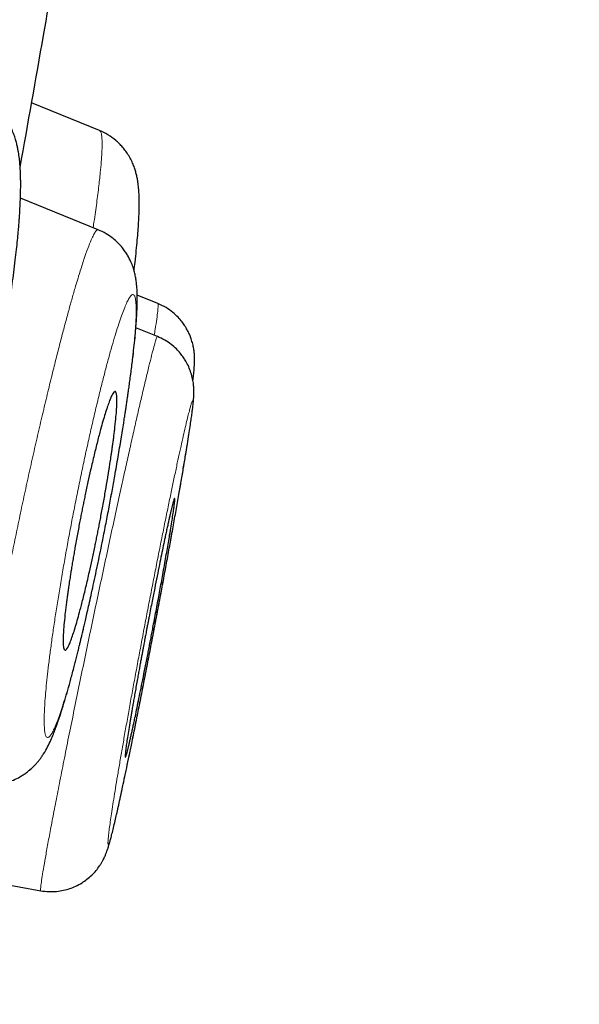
# Model space of a CAD drawing. Header units: millimetres. Extents: x 8 to 473, y 11 to 654.
# Tile 645 of 656: x 467.66 to 471.49, y 605.35 to 612.11. Entities that reach past the tile are written whole.
import ezdxf

# ---------------------------------------------------------------- set-up
doc = ezdxf.new("R2010")
doc.units = ezdxf.units.MM

msp = doc.modelspace()

# ---------------------------------------------------------------- linework, layer by layer
at = {"color": 7, "linetype": 'Continuous', "lineweight": 30}
for p, q in [((468.2052, 611.3452), (467.7387, 611.5353)), ((468.2048, 611.3437), (468.2047, 611.3439)), ((468.1957, 610.6649), (467.662, 610.8823)), ((468.6045, 610.159), (468.4629, 610.2167)), ((468.6036, 610.1568), (468.6035, 610.1567)), ((468.601, 609.9328), (468.4538, 609.9927)), ((466.6581, 606.3349), (467.8011, 606.13))]:
    msp.add_line(p, q, dxfattribs=at)
for points, knots in [([(470.1608, 650.2847), (470.1654, 650.2685), (470.1751, 650.2342), (470.1654, 650.1301), (470.1214, 649.9157), (470.0193, 649.5055), (469.8502, 648.8522), (469.6064, 647.9407), (469.2849, 646.7779), (468.8814, 645.329), (468.4353, 643.7426), (467.9675, 642.0862), (467.5037, 640.4457), (466.9694, 638.5517), (466.3595, 636.3746), (465.6859, 633.9339), (464.9217, 631.1515), (464.0772, 628.0633), (463.1636, 624.7138), (462.2419, 621.3307), (461.3169, 617.9384), (460.0873, 613.4266), (458.5443, 607.7908), (456.6918, 601.0441), (454.8383, 594.3309), (452.9864, 587.6382), (451.1612, 581.0945), (449.3675, 574.6805), (447.6064, 568.3986), (446.0876, 562.982), (444.8124, 558.4382), (443.7808, 554.7617), (442.754, 551.1009), (442.091, 548.7319), (441.7579, 547.5418)], [0, 0, 0, 0, 0.026643, 0.056461, 0.086551, 0.11684, 0.14723, 0.177651, 0.208116, 0.238721, 0.269551, 0.290293, 0.311234, 0.332423, 0.353891, 0.375326, 0.396544, 0.421695, 0.446548, 0.471138, 0.49552, 0.519728, 0.567844, 0.615722, 0.66337, 0.710804, 0.758299, 0.802852, 0.847609, 0.892545, 0.919139, 0.945881, 0.972812, 1, 1, 1, 1]), ([(471.4836, 648.3303), (471.4879, 648.3155), (471.497, 648.2838), (471.4877, 648.1781), (471.4456, 647.9599), (471.3474, 647.5483), (471.1956, 646.941), (470.9982, 646.1797), (470.7686, 645.319), (470.4898, 644.2895), (470.1584, 643.0731), (469.787, 641.7247), (469.3798, 640.2544), (468.9431, 638.6817), (468.4864, 637.039), (468.0241, 635.3663), (467.5731, 633.7197), (467.092, 631.9576), (466.5304, 629.9002), (465.8857, 627.5387), (465.1596, 624.8816), (464.4179, 622.1717), (463.6656, 619.4295), (462.906, 616.6678), (461.888, 612.9715), (460.6042, 608.3349), (459.0557, 602.7627), (457.5018, 597.1937), (455.9437, 591.6319), (454.3834, 586.0743), (452.8986, 580.8141), (451.495, 575.8491), (450.1724, 571.1824), (448.8505, 566.5241), (447.6958, 562.4581), (446.7083, 558.9853), (445.8879, 556.0994), (445.0749, 553.2398), (444.2714, 550.4099), (443.7526, 548.575), (443.4929, 547.6567)], [0, 0, 0, 0, 0.0263947, 0.0567135, 0.0870843, 0.1174919, 0.1479186, 0.1722719, 0.1966285, 0.2209895, 0.2453683, 0.2697732, 0.2901329, 0.310517, 0.330927, 0.3462517, 0.3615813, 0.3769064, 0.39222, 0.4126117, 0.4329787, 0.453321, 0.473641, 0.4939369, 0.5142124, 0.554725, 0.5952005, 0.6356391, 0.6760307, 0.7163943, 0.7567769, 0.7907369, 0.8247232, 0.8587319, 0.8927619, 0.9141655, 0.9355885, 0.9570317, 0.9784983, 1, 1, 1, 1]), ([(460.6444, 608.3027), (461.1173, 610.0138), (461.8997, 612.8448), (462.9824, 616.7754), (463.8979, 620.0971), (464.8013, 623.3755), (465.6855, 626.583), (466.4915, 629.5046), (467.2094, 632.104), (467.8358, 634.3654), (468.4043, 636.404), (468.9075, 638.1972), (469.3495, 639.7726), (469.7997, 641.3816), (470.2317, 642.9392), (470.6217, 644.358), (470.9311, 645.4997), (471.19, 646.4851), (471.3738, 647.2217), (471.4627, 647.6035), (471.4684, 647.6886), (471.471, 647.7274)], [0, 0, 0, 0, 0.07218, 0.119423, 0.16681, 0.214126, 0.261298, 0.30868, 0.348246, 0.387639, 0.427185, 0.466788, 0.506244, 0.54568, 0.604911, 0.663838, 0.722099, 0.780103, 0.857413, 0.935071, 1, 1, 1, 1]), ([(467.6602, 611.0923), (467.7139, 611.3941), (467.8608, 612.2191), (468.0909, 613.5684), (468.3495, 615.1392), (468.5473, 616.3795), (468.6557, 617.0966), (468.685, 617.2899)], [0, 0, 0, 0, 0.1464005, 0.4001892, 0.6536155, 0.9066572, 1, 1, 1, 1]), ([(466.5357, 607.7896), (466.5488, 607.7877), (466.5733, 607.7839), (466.608, 607.7826), (466.6374, 607.7836), (466.6609, 607.7858), (466.679, 607.7884), (466.6971, 607.7917), (466.719, 607.7967), (466.7477, 607.8051), (466.7801, 607.8174), (466.8158, 607.8345), (466.8507, 607.8552), (466.8844, 607.8797), (466.9091, 607.9009), (466.9276, 607.9188), (466.9401, 607.9317), (466.9502, 607.9428), (466.9591, 607.9531), (466.9681, 607.9639), (466.9807, 607.9799), (466.9958, 608.0005), (467.0108, 608.0228), (467.0235, 608.0431), (467.035, 608.0624), (467.0462, 608.0822), (467.0584, 608.1052), (467.0713, 608.1305), (467.0837, 608.1562), (467.0956, 608.182), (467.1076, 608.2091), (467.1204, 608.2394), (467.1337, 608.2721), (467.147, 608.3062), (467.1595, 608.3396), (467.1706, 608.3702), (467.1798, 608.3962), (467.1875, 608.4183), (467.1948, 608.4397), (467.2033, 608.4651), (467.2141, 608.498), (467.227, 608.5383), (467.2446, 608.595), (467.2656, 608.6656), (467.2891, 608.748), (467.3101, 608.8245), (467.3293, 608.8967), (467.3476, 608.968), (467.3671, 609.0458), (467.3877, 609.1312), (467.4095, 609.2244), (467.4322, 609.3253), (467.4557, 609.4339), (467.4779, 609.5416), (467.4984, 609.6455), (467.5167, 609.7419), (467.5337, 609.8355), (467.5493, 609.9252), (467.5647, 610.0174), (467.5795, 610.111), (467.5936, 610.2049), (467.6059, 610.2919), (467.6169, 610.3749), (467.6266, 610.4535), (467.635, 610.5268), (467.6417, 610.5916), (467.6468, 610.6458), (467.6507, 610.6907), (467.653, 610.7211), (467.6546, 610.7422), (467.6556, 610.7576), (467.6569, 610.777), (467.6588, 610.8082), (467.6608, 610.848), (467.6625, 610.8926), (467.6635, 610.9329), (467.6638, 610.9687), (467.6637, 611.0004), (467.6631, 611.028), (467.6624, 611.0491), (467.6617, 611.065), (467.6612, 611.0765), (467.6605, 611.0873), (467.6597, 611.0993), (467.6586, 611.1144), (467.6569, 611.1334), (467.6546, 611.1548), (467.6518, 611.1762), (467.6483, 611.1984), (467.6441, 611.2216), (467.6383, 611.2486), (467.6308, 611.2773), (467.6207, 611.3092), (467.6089, 611.3399), (467.5978, 611.3641), (467.5875, 611.384), (467.5762, 611.4038), (467.5618, 611.4264), (467.5434, 611.4514), (467.5207, 611.478), (467.4929, 611.5055), (467.4591, 611.5332), (467.4173, 611.5608), (467.3851, 611.5754), (467.3681, 611.5831)], [0, 0, 0, 0, 0.00798, 0.01495, 0.020824, 0.025537, 0.029043, 0.031745, 0.03673, 0.043004, 0.050532, 0.058389, 0.068539, 0.077996, 0.088204, 0.093615, 0.098454, 0.102553, 0.105948, 0.109971, 0.115386, 0.124873, 0.133711, 0.14159, 0.14845, 0.155923, 0.164672, 0.174549, 0.183776, 0.192028, 0.201545, 0.211459, 0.221774, 0.232489, 0.24252, 0.250984, 0.2583, 0.263828, 0.268809, 0.275329, 0.28384, 0.294063, 0.305396, 0.324806, 0.343036, 0.360099, 0.373793, 0.388114, 0.403627, 0.42033, 0.438218, 0.457291, 0.477549, 0.498998, 0.517029, 0.535028, 0.552431, 0.569236, 0.585439, 0.604839, 0.623282, 0.640761, 0.657272, 0.67461, 0.690724, 0.705408, 0.718545, 0.72883, 0.73792, 0.741164, 0.744704, 0.749617, 0.755946, 0.768861, 0.781387, 0.792978, 0.803628, 0.813329, 0.822035, 0.829729, 0.833962, 0.837805, 0.841258, 0.844822, 0.849751, 0.855992, 0.863631, 0.871335, 0.878131, 0.886574, 0.895048, 0.904369, 0.914229, 0.923791, 0.931066, 0.936031, 0.940749, 0.946903, 0.954419, 0.962101, 0.969758, 0.978584, 0.988714, 1, 1, 1, 1]), ([(468.4412, 610.3828), (468.4435, 610.4027), (468.4493, 610.4511), (468.4567, 610.5211), (468.4634, 610.5927), (468.4686, 610.657), (468.4725, 610.716), (468.4753, 610.7727), (468.4766, 610.8203), (468.4767, 610.8581), (468.4762, 610.8855), (468.4753, 610.9096), (468.474, 610.9313), (468.4725, 610.9506), (468.4703, 610.9719), (468.4671, 610.9952), (468.4627, 611.0206), (468.4566, 611.0478), (468.4488, 611.0755), (468.4382, 611.1061), (468.4236, 611.1396), (468.4055, 611.173), (468.3854, 611.2035), (468.3634, 611.2313), (468.3403, 611.2561), (468.3078, 611.2857), (468.2639, 611.3178), (468.2245, 611.336), (468.2051, 611.3449)], [0, 0, 0, 0, 0.048588, 0.117983, 0.183844, 0.24577, 0.307147, 0.369607, 0.436608, 0.476539, 0.511525, 0.54209, 0.569933, 0.595612, 0.617668, 0.645161, 0.675808, 0.704772, 0.732061, 0.759724, 0.789406, 0.819258, 0.845842, 0.869299, 0.891695, 0.913932, 0.957647, 1, 1, 1, 1]), ([(467.3851, 606.8653), (467.4, 606.8631), (467.43, 606.8587), (467.476, 606.8585), (467.5225, 606.8633), (467.5687, 606.8734), (467.615, 606.8894), (467.6524, 606.9076), (467.6821, 606.9255), (467.7045, 606.9411), (467.728, 606.9597), (467.7493, 606.9793), (467.7674, 606.9982), (467.7824, 607.0155), (467.7957, 607.0325), (467.8084, 607.0501), (467.8275, 607.0791), (467.8491, 607.1177), (467.8699, 607.1616), (467.8878, 607.2041), (467.9018, 607.2402), (467.9173, 607.283), (467.9337, 607.3312), (467.9501, 607.3827), (467.9677, 607.4403), (467.9868, 607.5061), (468.0083, 607.5839), (468.0261, 607.651), (468.0396, 607.7037), (468.0486, 607.7389), (468.0572, 607.7734), (468.065, 607.8051), (468.0715, 607.8318), (468.0766, 607.8529), (468.0804, 607.8688), (468.084, 607.8836), (468.0882, 607.9014), (468.0941, 607.9261), (468.1015, 607.9578), (468.1105, 607.9967), (468.1211, 608.043), (468.1333, 608.097), (468.147, 608.1588), (468.1622, 608.2283), (468.1783, 608.3034), (468.1946, 608.3811), (468.2106, 608.4591), (468.2288, 608.5489), (468.2487, 608.6502), (468.27, 608.7618), (468.2901, 608.8699), (468.3068, 608.9627), (468.3206, 609.0411), (468.3317, 609.1058), (468.3423, 609.1684), (468.3523, 609.2287), (468.3615, 609.2851), (468.3693, 609.334), (468.3756, 609.3747), (468.3807, 609.4077), (468.385, 609.4356), (468.3884, 609.4587), (468.3912, 609.477), (468.3936, 609.4935), (468.3963, 609.5121), (468.3999, 609.5368), (468.4044, 609.5685), (468.4098, 609.607), (468.4159, 609.6517), (468.4222, 609.7004), (468.4284, 609.7497), (468.4354, 609.8081), (468.4425, 609.8721), (468.4492, 609.939), (468.4544, 609.998), (468.4582, 610.0498), (468.4608, 610.0955), (468.4625, 610.1359), (468.4633, 610.1712), (468.4633, 610.1998), (468.4628, 610.2259), (468.4618, 610.2515), (468.4598, 610.2799), (468.4564, 610.3105), (468.4515, 610.3409), (468.4445, 610.3729), (468.4344, 610.4076), (468.4194, 610.4469), (468.4009, 610.4835), (468.3808, 610.5154), (468.3599, 610.5437), (468.3319, 610.5752), (468.2952, 610.608), (468.2496, 610.64), (468.214, 610.6563), (468.1955, 610.6648)], [0, 0, 0, 0, 0.008551, 0.017303, 0.026208, 0.03521, 0.044264, 0.054046, 0.059378, 0.064997, 0.070557, 0.077729, 0.083925, 0.089632, 0.09495, 0.101198, 0.108905, 0.127138, 0.145489, 0.161747, 0.17659, 0.193142, 0.2106, 0.227167, 0.242823, 0.262662, 0.282993, 0.304051, 0.312141, 0.320338, 0.328503, 0.335612, 0.341463, 0.346056, 0.349393, 0.35169, 0.355559, 0.360794, 0.367395, 0.37543, 0.384851, 0.395656, 0.407842, 0.421408, 0.436024, 0.450823, 0.465345, 0.47959, 0.500657, 0.521122, 0.540991, 0.560266, 0.572784, 0.585034, 0.597013, 0.608719, 0.62007, 0.630297, 0.638014, 0.644764, 0.650547, 0.655363, 0.659212, 0.66214, 0.665811, 0.671079, 0.677944, 0.686406, 0.696466, 0.708115, 0.720173, 0.731868, 0.751462, 0.769958, 0.787356, 0.803659, 0.818932, 0.833204, 0.846461, 0.858406, 0.866262, 0.876081, 0.887161, 0.898175, 0.908524, 0.917724, 0.926866, 0.936496, 0.947315, 0.953243, 0.960128, 0.968334, 0.977807, 0.988426, 1, 1, 1, 1]), ([(468.845, 609.6273), (468.8458, 609.6338), (468.8475, 609.6479), (468.8495, 609.667), (468.8516, 609.6879), (468.8535, 609.7103), (468.8551, 609.7329), (468.8562, 609.7588), (468.8561, 609.7853), (468.8551, 609.8064), (468.8532, 609.826), (468.8513, 609.8406), (468.8488, 609.8559), (468.8441, 609.8791), (468.8368, 609.9061), (468.8262, 609.9353), (468.8168, 609.9566), (468.8087, 609.9727), (468.8001, 609.9884), (468.7877, 610.0087), (468.7688, 610.0353), (468.7418, 610.0666), (468.7055, 610.1001), (468.6594, 610.1332), (468.6231, 610.1499), (468.604, 610.1587)], [0, 0, 0, 0, 0.049899, 0.106676, 0.166047, 0.229285, 0.29665, 0.369392, 0.425169, 0.479643, 0.503664, 0.525842, 0.546538, 0.566124, 0.612654, 0.650568, 0.679656, 0.695712, 0.711925, 0.737586, 0.772842, 0.817445, 0.870864, 0.932176, 1, 1, 1, 1]), ([(467.8012, 606.1302), (467.8197, 606.1276), (467.8559, 606.1226), (467.9088, 606.1246), (467.9568, 606.1321), (468.0007, 606.1443), (468.0433, 606.1614), (468.0826, 606.1828), (468.1193, 606.2084), (468.152, 606.2368), (468.1812, 606.2685), (468.2016, 606.2958), (468.2156, 606.3176), (468.2251, 606.334), (468.2331, 606.3493), (468.2414, 606.3666), (468.2484, 606.3833), (468.2546, 606.3995), (468.2594, 606.4133), (468.2626, 606.423), (468.2648, 606.43), (468.267, 606.4372), (468.2705, 606.4488), (468.2753, 606.4656), (468.2818, 606.4897), (468.2898, 606.5208), (468.2998, 606.5612), (468.3104, 606.6061), (468.3215, 606.6543), (468.3327, 606.7044), (468.3453, 606.7612), (468.3591, 606.8252), (468.3742, 606.8963), (468.3904, 606.9732), (468.4073, 607.0546), (468.4265, 607.1482), (468.448, 607.2548), (468.472, 607.3745), (468.4962, 607.4966), (468.5204, 607.62), (468.5444, 607.7439), (468.5681, 607.8674), (468.5915, 607.9899), (468.6142, 608.1108), (468.6366, 608.2304), (468.6586, 608.3493), (468.6803, 608.4674), (468.7014, 608.5841), (468.7219, 608.6982), (468.7415, 608.8089), (468.76, 608.915), (468.7772, 609.0155), (468.793, 609.1094), (468.8063, 609.1909), (468.8171, 609.2591), (468.8256, 609.3142), (468.8323, 609.3601), (468.8376, 609.3978), (468.8416, 609.4285), (468.8447, 609.4536), (468.8468, 609.473), (468.8488, 609.4931), (468.8502, 609.5109), (468.8512, 609.5282), (468.8518, 609.5481), (468.8515, 609.5709), (468.8495, 609.6018), (468.8436, 609.6408), (468.8325, 609.6834), (468.8167, 609.7246), (468.7987, 609.7597), (468.7793, 609.7902), (468.7581, 609.8183), (468.7303, 609.8487), (468.6947, 609.8798), (468.6514, 609.9095), (468.6181, 609.9247), (468.6008, 609.9326)], [0, 0, 0, 0, 0.009887, 0.019212, 0.027799, 0.035509, 0.04322, 0.052053, 0.059398, 0.06731, 0.075283, 0.083141, 0.08706, 0.090991, 0.094997, 0.099171, 0.106442, 0.113416, 0.119084, 0.123499, 0.127365, 0.131348, 0.13545, 0.147358, 0.160211, 0.176684, 0.194399, 0.213365, 0.228574, 0.244516, 0.261203, 0.278627, 0.296721, 0.315207, 0.333501, 0.351594, 0.375409, 0.398882, 0.422013, 0.444802, 0.467252, 0.489371, 0.511176, 0.532683, 0.55405, 0.575706, 0.597669, 0.619926, 0.642466, 0.665278, 0.688358, 0.711713, 0.735363, 0.759327, 0.779419, 0.798067, 0.815265, 0.831012, 0.845306, 0.858143, 0.869562, 0.879747, 0.890924, 0.897107, 0.904231, 0.912371, 0.920593, 0.928898, 0.937501, 0.945788, 0.95372, 0.95894, 0.9651, 0.972388, 0.980724, 0.989986, 1, 1, 1, 1]), ([(467.9685, 607.7801), (467.971, 607.781), (467.976, 607.7826), (467.9856, 607.7966), (467.9964, 607.8186), (468.0087, 607.8489), (468.022, 607.8866), (468.0364, 607.9314), (468.0515, 607.9824), (468.0688, 608.0449), (468.0887, 608.1215), (468.1113, 608.2144), (468.133, 608.3084), (468.1532, 608.3999), (468.1679, 608.469), (468.1789, 608.5223), (468.1862, 608.5584), (468.1936, 608.595), (468.2009, 608.632), (468.2114, 608.6863), (468.2252, 608.7601), (468.2415, 608.8504), (468.2524, 608.914), (468.2584, 608.95), (468.2603, 608.9616), (468.2622, 608.9732), (468.2641, 608.9848), (468.266, 608.9964), (468.2687, 609.0128), (468.2725, 609.0374), (468.2781, 609.0733), (468.2834, 609.1091), (468.2882, 609.142), (468.2922, 609.17), (468.2963, 609.1996), (468.3004, 609.2306), (468.3045, 609.2628), (468.3101, 609.3096), (468.3161, 609.3655), (468.321, 609.4231), (468.3235, 609.4687), (468.3238, 609.4979), (468.3231, 609.5162), (468.3221, 609.5273), (468.3208, 609.5364), (468.3192, 609.5434), (468.3173, 609.5486), (468.3152, 609.5522), (468.3129, 609.5542), (468.309, 609.5554), (468.3029, 609.5519), (468.2935, 609.5384), (468.2827, 609.5163), (468.2705, 609.4861), (468.2571, 609.4484), (468.2428, 609.4037), (468.2276, 609.3527), (468.2101, 609.2901), (468.19, 609.2133), (468.1671, 609.12), (468.1453, 609.026), (468.1249, 608.9345), (468.1101, 608.8656), (468.0991, 608.8126), (468.0917, 608.7766), (468.0844, 608.7402), (468.0771, 608.7035), (468.0665, 608.649), (468.0525, 608.575), (468.0403, 608.5075), (468.0326, 608.4637), (468.0293, 608.4445), (468.026, 608.4253), (468.0227, 608.4059), (468.0194, 608.3865), (468.0162, 608.3669), (468.013, 608.3474), (468.0092, 608.3239), (468.0044, 608.2939), (467.9984, 608.2549), (467.9927, 608.2162), (467.9874, 608.1796), (467.9829, 608.1468), (467.9782, 608.1122), (467.9737, 608.0764), (467.9678, 608.0267), (467.9617, 607.9691), (467.9569, 607.911), (467.9546, 607.8652), (467.9545, 607.8308), (467.9561, 607.8063), (467.9593, 607.7907), (467.963, 607.7823), (467.966, 607.7812), (467.9672, 607.7808)], [0, 0, 0, 0, 0.016289, 0.032397, 0.048326, 0.064077, 0.079653, 0.095055, 0.110286, 0.125348, 0.144969, 0.165094, 0.185728, 0.201545, 0.217652, 0.224179, 0.230752, 0.237373, 0.244041, 0.250755, 0.266709, 0.283904, 0.300066, 0.302254, 0.304459, 0.306681, 0.308919, 0.311174, 0.313446, 0.318481, 0.325681, 0.335044, 0.340537, 0.346571, 0.353147, 0.360263, 0.36792, 0.376119, 0.395265, 0.413417, 0.430574, 0.446736, 0.454447, 0.461908, 0.469121, 0.476085, 0.482801, 0.489268, 0.495486, 0.501456, 0.51775, 0.533863, 0.549797, 0.565554, 0.581136, 0.596545, 0.611782, 0.62685, 0.646587, 0.666778, 0.687428, 0.703224, 0.719281, 0.72578, 0.732321, 0.738905, 0.745531, 0.7522, 0.768322, 0.785549, 0.789065, 0.792623, 0.796225, 0.799868, 0.803555, 0.807285, 0.811057, 0.814872, 0.820964, 0.8288, 0.838378, 0.844962, 0.852174, 0.860013, 0.86848, 0.877574, 0.896987, 0.915338, 0.932626, 0.948852, 0.964015, 0.978116, 0.991156, 1, 1, 1, 1]), ([(468.3816, 607.0459), (468.3828, 607.0479), (468.3853, 607.0518), (468.3926, 607.0765), (468.4005, 607.1075), (468.4077, 607.1376), (468.4132, 607.1611), (468.4191, 607.1871), (468.4255, 607.2156), (468.4323, 607.2465), (468.4395, 607.2796), (468.4482, 607.3204), (468.4587, 607.3707), (468.4715, 607.4328), (468.4855, 607.5021), (468.5009, 607.5786), (468.5175, 607.662), (468.5314, 607.733), (468.5423, 607.7886), (468.5498, 607.8271), (468.5573, 607.8664), (468.565, 607.9064), (468.5775, 607.9719), (468.5947, 608.0627), (468.6158, 608.1763), (468.633, 608.2711), (468.6465, 608.3476), (468.6572, 608.4076), (468.6673, 608.4651), (468.6767, 608.5194), (468.6863, 608.5763), (468.6957, 608.633), (468.7042, 608.6864), (468.7109, 608.7307), (468.7155, 608.7637), (468.7184, 608.7874), (468.72, 608.8038), (468.7207, 608.815), (468.7203, 608.8211), (468.7189, 608.823), (468.7152, 608.8154), (468.7082, 608.7916), (468.7002, 608.7604), (468.693, 608.7303), (468.6875, 608.7068), (468.6815, 608.6808), (468.6751, 608.6524), (468.6683, 608.6216), (468.6611, 608.5884), (468.6523, 608.5476), (468.6417, 608.4971), (468.6287, 608.4346), (468.6145, 608.3651), (468.5991, 608.2886), (468.5825, 608.2053), (468.564, 608.1119), (468.5503, 608.0415), (468.5418, 607.9974), (468.5394, 607.9849), (468.537, 607.9724), (468.5346, 607.9598), (468.5321, 607.9472), (468.5297, 607.9345), (468.5273, 607.9221), (468.5245, 607.907), (468.5206, 607.8863), (468.515, 607.8565), (468.5093, 607.8261), (468.5039, 607.7974), (468.4993, 607.7726), (468.4943, 607.7457), (468.4889, 607.7168), (468.4832, 607.686), (468.4772, 607.6533), (468.4709, 607.619), (468.4639, 607.5798), (468.4563, 607.5377), (468.4486, 607.4944), (468.4415, 607.4543), (468.4351, 607.4174), (468.4292, 607.3835), (468.4239, 607.3526), (468.4192, 607.3245), (468.4125, 607.2843), (468.4044, 607.2349), (468.3959, 607.1812), (468.3892, 607.1368), (468.3844, 607.1016), (468.3813, 607.0751), (468.3799, 607.0574), (468.3799, 607.0475), (468.3808, 607.0468), (468.3813, 607.0465)], [0, 0, 0, 0, 0.020583, 0.041282, 0.062101, 0.071066, 0.080054, 0.089066, 0.0981, 0.107159, 0.116241, 0.125348, 0.138598, 0.15254, 0.167175, 0.182503, 0.198524, 0.215239, 0.222122, 0.229117, 0.236222, 0.243439, 0.250768, 0.271652, 0.29254, 0.313431, 0.325854, 0.338331, 0.350864, 0.363451, 0.376094, 0.393161, 0.409826, 0.426089, 0.441953, 0.454358, 0.466508, 0.478403, 0.490043, 0.501429, 0.52203, 0.542744, 0.563574, 0.572543, 0.581534, 0.590548, 0.599584, 0.608643, 0.617726, 0.626831, 0.640182, 0.654194, 0.668869, 0.684205, 0.700204, 0.716867, 0.736315, 0.738551, 0.740798, 0.743055, 0.745323, 0.747601, 0.74989, 0.752189, 0.754299, 0.758045, 0.763426, 0.770442, 0.774564, 0.779094, 0.784034, 0.789382, 0.795139, 0.801305, 0.80788, 0.814864, 0.824115, 0.832963, 0.841406, 0.849445, 0.85708, 0.86431, 0.871137, 0.877559, 0.89474, 0.911495, 0.927825, 0.943731, 0.959213, 0.974273, 0.988911, 1, 1, 1, 1])]:
    msp.add_open_spline(points, degree=3, knots=knots, dxfattribs=at)
at = {"color": 8, "linetype": 'Continuous', "lineweight": 0}
for points, knots in [([(471.4351, 646.6861), (471.4333, 646.6535), (471.4298, 646.5884), (471.3834, 646.3811), (471.2845, 645.9866), (471.1326, 645.4041), (470.9358, 644.6706), (470.7047, 643.8307), (470.4236, 642.8277), (470.0885, 641.641), (469.7139, 640.3206), (469.3035, 638.8812), (468.8645, 637.339), (468.3682, 635.5875), (467.8104, 633.5941), (467.1954, 631.3602), (466.5358, 628.9456), (465.8447, 626.4059), (465.1326, 623.7831), (464.4063, 621.1058), (463.6719, 618.3993), (462.9328, 615.6763), (461.9393, 612.014), (460.683, 607.4016), (459.1593, 601.8443), (457.6254, 596.2852), (456.0846, 590.7315), (454.5407, 585.2171), (452.9922, 579.7392), (451.4461, 574.2969), (449.8963, 568.8612), (448.5538, 564.1568), (447.4236, 560.1913), (446.5054, 556.9608), (445.6027, 553.7704), (444.7146, 550.6135), (444.1548, 548.5845), (443.8737, 547.5661)], [0, 0, 0, 0, 0.030875, 0.061712, 0.092529, 0.123402, 0.148227, 0.17321, 0.198303, 0.223286, 0.248239, 0.269168, 0.290108, 0.310917, 0.33167, 0.352646, 0.373652, 0.39457, 0.415527, 0.436491, 0.457375, 0.478202, 0.499018, 0.541033, 0.583124, 0.625219, 0.667272, 0.709317, 0.75061, 0.791934, 0.833292, 0.874698, 0.899774, 0.92478, 0.949757, 0.974781, 1, 1, 1, 1]), ([(468.2176, 611.3201), (468.2158, 611.3275), (468.2126, 611.3404), (468.2072, 611.3427), (468.2048, 611.3437)], [0, 0, 0, 0, 0.575533, 1, 1, 1, 1]), ([(468.1605, 610.6792), (468.1616, 610.6861), (468.1702, 610.7415), (468.1831, 610.8339), (468.1987, 610.9544), (468.2096, 611.0526), (468.2168, 611.1324), (468.221, 611.1961), (468.2226, 611.249), (468.2218, 611.2919), (468.219, 611.3107), (468.2176, 611.3201)], [0, 0, 0, 0, 0.01989, 0.159446, 0.299049, 0.438769, 0.550673, 0.6627, 0.774886, 0.887288, 1, 1, 1, 1]), ([(467.3854, 606.8668), (467.3839, 606.8667), (467.3793, 606.8665), (467.3743, 606.8794), (467.3704, 606.9043), (467.3693, 606.9412), (467.3706, 606.9889), (467.3745, 607.0473), (467.3808, 607.1159), (467.3896, 607.1945), (467.4008, 607.2826), (467.4145, 607.38), (467.4305, 607.4862), (467.4488, 607.6007), (467.4692, 607.7226), (467.4917, 607.8506), (467.5159, 607.9841), (467.5418, 608.1221), (467.5692, 608.2637), (467.5978, 608.4083), (467.6277, 608.555), (467.6585, 608.703), (467.6901, 608.8514), (467.7224, 608.9994), (467.7552, 609.1462), (467.7882, 609.2907), (467.8213, 609.4322), (467.8543, 609.5698), (467.885, 609.6953), (467.9135, 609.8088), (467.9396, 609.9109), (467.9652, 610.008), (467.9899, 610.0998), (468.0138, 610.1857), (468.0403, 610.2783), (468.0689, 610.3731), (468.0982, 610.4643), (468.1246, 610.5395), (468.1463, 610.594), (468.1638, 610.6314), (468.1776, 610.6541), (468.1882, 610.6657), (468.1931, 610.6642), (468.1952, 610.6636)], [0, 0, 0, 0, 0.0121363, 0.0372551, 0.0623019, 0.0872527, 0.1121352, 0.1369726, 0.1617853, 0.1865929, 0.2114163, 0.2362789, 0.2612095, 0.286232, 0.3112225, 0.336154, 0.3610432, 0.3858998, 0.4107288, 0.4355334, 0.4603166, 0.4850846, 0.5098485, 0.5346265, 0.5594308, 0.5842674, 0.6091353, 0.6340269, 0.6589316, 0.6796893, 0.7004437, 0.7211926, 0.7419374, 0.7626848, 0.7834422, 0.8145144, 0.8455286, 0.876515, 0.9074971, 0.9322987, 0.9571272, 0.9820022, 1, 1, 1, 1]), ([(468.446, 610.2085), (468.4437, 610.2128), (468.4393, 610.2213), (468.4304, 610.2221), (468.4197, 610.2139), (468.4071, 610.1959), (468.3929, 610.1685), (468.377, 610.1323), (468.3598, 610.0874), (468.3412, 610.0343), (468.3214, 609.9732), (468.3004, 609.9042), (468.2785, 609.8279), (468.2557, 609.7444), (468.2321, 609.6545), (468.2079, 609.5582), (468.1832, 609.4562), (468.1582, 609.3497), (468.1332, 609.2397), (468.1083, 609.1267), (468.0835, 609.0107), (468.0591, 608.8925), (468.0352, 608.7733), (468.012, 608.6542), (467.9897, 608.5356), (467.9683, 608.4176), (467.9479, 608.3011), (467.9287, 608.1872), (467.9109, 608.077), (467.8946, 607.9708), (467.8798, 607.8687), (467.8665, 607.7713), (467.8549, 607.6796), (467.8451, 607.5948), (467.8373, 607.517), (467.8312, 607.4464), (467.8271, 607.383), (467.8249, 607.3274), (467.8245, 607.2802), (467.8261, 607.242), (467.8296, 607.2127), (467.8349, 607.1923), (467.8422, 607.181), (467.8512, 607.1793), (467.8621, 607.1872), (467.8748, 607.2048), (467.8892, 607.2317), (467.905, 607.2674), (467.9222, 607.3118), (467.9407, 607.3649), (467.9605, 607.4266), (467.9804, 607.4926), (467.9998, 607.5605), (468.0184, 607.6288), (468.0376, 607.7016), (468.0572, 607.7788), (468.0773, 607.8606), (468.099, 607.9519), (468.1223, 608.0527), (468.147, 608.1633), (468.1717, 608.277), (468.1961, 608.3929), (468.2202, 608.5106), (468.2437, 608.6292), (468.2666, 608.7483), (468.2886, 608.8669), (468.3099, 608.9849), (468.3302, 609.1015), (468.3493, 609.2156), (468.3671, 609.3261), (468.3834, 609.4323), (468.3983, 609.5343), (468.4117, 609.6314), (468.4235, 609.723), (468.4335, 609.808), (468.4417, 609.8859), (468.448, 609.9569), (468.4526, 610.0204), (468.4552, 610.076), (468.4559, 610.123), (468.4546, 610.1608), (468.4515, 610.1904), (468.4478, 610.2025), (468.446, 610.2085)], [0, 0, 0, 0, 0.012558, 0.025008, 0.037431, 0.049908, 0.06252, 0.075023, 0.087538, 0.100142, 0.112646, 0.125033, 0.137577, 0.150017, 0.162434, 0.174907, 0.187518, 0.200085, 0.21254, 0.224963, 0.237431, 0.250023, 0.262559, 0.274999, 0.28742, 0.2999, 0.312517, 0.325034, 0.337464, 0.349884, 0.362374, 0.375009, 0.38754, 0.399969, 0.412377, 0.424839, 0.437435, 0.450094, 0.462604, 0.47504, 0.487476, 0.499987, 0.512531, 0.524988, 0.537437, 0.54996, 0.562634, 0.575163, 0.587598, 0.600017, 0.612501, 0.625129, 0.635565, 0.645924, 0.656253, 0.666599, 0.67701, 0.687533, 0.700028, 0.712541, 0.725132, 0.737622, 0.750023, 0.762558, 0.774993, 0.787407, 0.799878, 0.812485, 0.825054, 0.837512, 0.849933, 0.862396, 0.874974, 0.887522, 0.899968, 0.91239, 0.924862, 0.93746, 0.950014, 0.962467, 0.974897, 0.987382, 1, 1, 1, 1]), ([(468.5797, 609.9414), (468.5819, 609.955), (468.589, 609.9982), (468.5971, 610.0538), (468.6043, 610.1092), (468.6056, 610.1302), (468.6063, 610.1407)], [0, 0, 0, 0, 0.13174, 0.420407, 0.709712, 1, 1, 1, 1]), ([(468.6063, 610.1407), (468.6064, 610.1487), (468.6066, 610.1591), (468.6042, 610.1572), (468.6036, 610.1568)], [0, 0, 0, 0, 0.773025, 1, 1, 1, 1]), ([(467.8014, 606.1312), (467.8011, 606.131), (467.7997, 606.1293), (467.7996, 606.1395), (467.802, 606.1652), (467.8086, 606.212), (467.8189, 606.2757), (467.8327, 606.356), (467.85, 606.4521), (467.8707, 606.5632), (467.8946, 606.6888), (467.9216, 606.8279), (467.9514, 606.979), (467.9836, 607.1401), (468.0177, 607.3092), (468.0536, 607.4849), (468.0908, 607.6654), (468.129, 607.8492), (468.1678, 608.0347), (468.2071, 608.2202), (468.2463, 608.4041), (468.2851, 608.5845), (468.3232, 608.7599), (468.3577, 608.9174), (468.3886, 609.0571), (468.4159, 609.1799), (468.442, 609.2957), (468.4665, 609.4036), (468.4912, 609.5108), (468.5154, 609.6139), (468.5382, 609.7092), (468.5579, 609.7886), (468.5741, 609.8515), (468.5869, 609.8978), (468.5957, 609.9245), (468.6002, 609.9356), (468.6006, 609.9322), (468.6007, 609.932)], [0, 0, 0, 0, 0.005662, 0.030859, 0.062305, 0.093613, 0.124833, 0.156003, 0.187158, 0.218334, 0.249576, 0.280941, 0.312312, 0.343594, 0.374818, 0.405997, 0.437135, 0.468235, 0.499305, 0.530366, 0.561457, 0.592598, 0.623786, 0.655002, 0.679984, 0.70496, 0.729926, 0.754886, 0.779854, 0.811025, 0.842136, 0.873217, 0.904291, 0.935379, 0.966512, 0.99773, 1, 1, 1, 1]), ([(468.8449, 609.4823), (468.8447, 609.485), (468.8442, 609.4904), (468.842, 609.4902), (468.8385, 609.4837), (468.8337, 609.4705), (468.8277, 609.4506), (468.82, 609.4225), (468.8105, 609.385), (468.7988, 609.3369), (468.7856, 609.2807), (468.771, 609.2167), (468.7551, 609.1449), (468.738, 609.0659), (468.7197, 608.9802), (468.7004, 608.8881), (468.68, 608.7899), (468.6588, 608.6863), (468.637, 608.5784), (468.6148, 608.4674), (468.5922, 608.3535), (468.5694, 608.2369), (468.5464, 608.1183), (468.5234, 607.9989), (468.5008, 607.8799), (468.4785, 607.7616), (468.4566, 607.6441), (468.4353, 607.5283), (468.4146, 607.4153), (468.395, 607.3061), (468.3764, 607.2012), (468.3588, 607.1006), (468.3423, 607.0052), (468.3272, 606.9156), (468.3135, 606.8329), (468.3013, 606.757), (468.2907, 606.6886), (468.2817, 606.6283), (468.2743, 606.5761), (468.2686, 606.5321), (468.2646, 606.4966), (468.2623, 606.4702), (468.2618, 606.4531), (468.2632, 606.4454), (468.2663, 606.4473), (468.2713, 606.4588), (468.2781, 606.48), (468.2865, 606.5104), (468.2966, 606.5496), (468.3082, 606.5978), (468.3214, 606.6545), (468.3359, 606.7191), (468.3517, 606.7911), (468.3688, 606.8705), (468.3871, 606.957), (468.4063, 607.0497), (468.4265, 607.148), (468.4475, 607.2514), (468.4691, 607.3592), (468.4912, 607.4708), (468.5137, 607.5852), (468.5364, 607.7017), (468.5591, 607.8198), (468.5818, 607.9386), (468.6044, 608.0576), (468.6265, 608.1758), (468.6484, 608.2933), (468.6697, 608.4092), (468.6904, 608.5224), (468.7101, 608.6317), (468.7288, 608.7366), (468.7465, 608.8371), (468.7631, 608.9326), (468.7784, 609.0223), (468.7923, 609.1052), (468.8046, 609.1808), (468.8155, 609.2492), (468.8248, 609.3099), (468.8324, 609.3625), (468.8383, 609.4063), (468.8423, 609.4411), (468.8448, 609.4676), (468.8449, 609.4774), (468.8449, 609.4823)], [0, 0, 0, 0, 0.010445, 0.020815, 0.031157, 0.04152, 0.05195, 0.062492, 0.075004, 0.08752, 0.100106, 0.1126, 0.125007, 0.137539, 0.149975, 0.162393, 0.174874, 0.187495, 0.200057, 0.212512, 0.224936, 0.237408, 0.250004, 0.262549, 0.274994, 0.287417, 0.299895, 0.312505, 0.325037, 0.337476, 0.349898, 0.362381, 0.375002, 0.387437, 0.399929, 0.412483, 0.424957, 0.437428, 0.449927, 0.462431, 0.475011, 0.487533, 0.500011, 0.512539, 0.524985, 0.537431, 0.549956, 0.562642, 0.575081, 0.587571, 0.600149, 0.612653, 0.625119, 0.63754, 0.650036, 0.66257, 0.675023, 0.687524, 0.700032, 0.712546, 0.725123, 0.737611, 0.750025, 0.762563, 0.775002, 0.787419, 0.799895, 0.812505, 0.825079, 0.837539, 0.849963, 0.862428, 0.875009, 0.887565, 0.900015, 0.912437, 0.924908, 0.937505, 0.949961, 0.962446, 0.975014, 0.987522, 1, 1, 1, 1])]:
    msp.add_open_spline(points, degree=3, knots=knots, dxfattribs=at)

doc.saveas('drawing.dxf')
